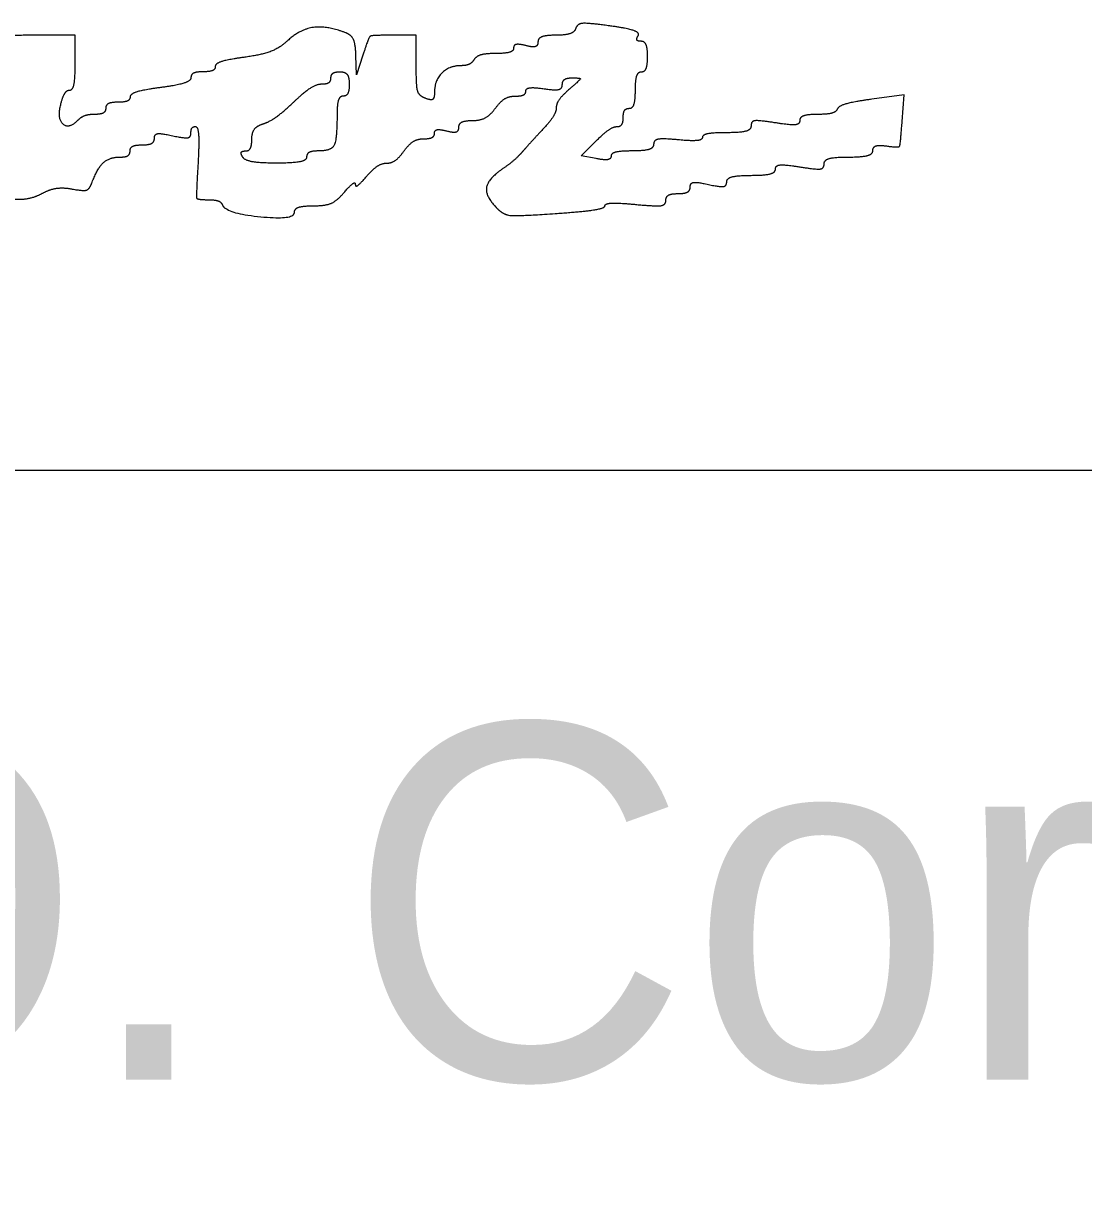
# Model space of a CAD drawing. Extents: x -7.1 to 34, y 0 to 22.
# Drawn here: x 25.3679 to 25.786, y 10.546 to 11.0044 of the extents above; entities that cross this region are included whole.
import ezdxf

# ---------------------------------------------------------------- set-up
doc = ezdxf.new("R2010")
doc.units = 0
doc.layers.add('SH_Data', color=7, linetype='Continuous')
doc.layers.add('SH_Text', color=7, linetype='Continuous')

msp = doc.modelspace()

# ---------------------------------------------------------------- linework, layer by layer
at = {"layer": 'SH_Data'}
msp.add_line((24.52788, 10.82824), (28.02788, 10.82824), dxfattribs=at)
at = {"layer": 'SH_Text'}
for points in [[(25.38845, 10.98885), (25.38845, 10.99965), (25.37285, 10.99965)], [(25.52285, 10.98791), (25.52285, 10.99965), (25.5136, 10.99965)], [(25.50185, 10.99185), (25.49934, 10.98405), (25.4991, 10.9916)], [(25.7144, 10.9657), (25.71515, 10.97615), (25.7024, 10.97442)], [(25.5938, 10.95104), (25.58794, 10.95216), (25.59369, 10.95791)]]:
    msp.add_lwpolyline(points, dxfattribs=at)
for points in [[(25.49506, 11.0006), (25.48754, 11.00348), (25.47696, 11.00196), (25.47193, 10.99728)], [(25.4991, 10.9916), (25.49895, 10.99609), (25.49732, 10.99973), (25.49506, 11.0006)], [(25.58575, 11.00235), (25.58526, 11.00087), (25.5817, 10.99965), (25.57785, 10.99965)], [(25.59916, 11.00332), (25.59065, 11.00449), (25.58636, 11.00418), (25.58575, 11.00235)], [(25.61032, 10.99943), (25.61105, 11.00063), (25.60603, 11.00238), (25.59916, 11.00332)], [(25.37285, 10.99965), (25.36305, 10.99965), (25.35725, 10.99867), (25.35725, 10.997)], [(25.47193, 10.99728), (25.46908, 10.99462), (25.46167, 10.99183), (25.45523, 10.99097)], [(25.5136, 10.99965), (25.50528, 10.99965), (25.5041, 10.99887), (25.50185, 10.99185)], [(25.56605, 10.99555), (25.56341, 10.99624), (25.56125, 10.99583), (25.56125, 10.99463)], [(25.57085, 10.99697), (25.57085, 10.99548), (25.56874, 10.99485), (25.56605, 10.99555)], [(25.57785, 10.99965), (25.574, 10.99965), (25.57085, 10.99845), (25.57085, 10.99697)], [(25.61151, 10.99725), (25.61012, 10.99725), (25.60958, 10.99823), (25.61032, 10.99943)], [(25.61405, 10.99125), (25.61405, 10.99455), (25.61291, 10.99725), (25.61151, 10.99725)], [(25.5542, 10.99245), (25.55031, 10.99245), (25.54647, 10.99137), (25.54565, 10.99005)], [(25.56125, 10.99463), (25.56125, 10.99343), (25.55808, 10.99245), (25.5542, 10.99245)], [(25.38633, 10.97805), (25.3875, 10.97805), (25.38845, 10.98291), (25.38845, 10.98885)], [(25.44365, 10.98735), (25.44365, 10.9862), (25.44149, 10.98525), (25.43885, 10.98525)], [(25.45523, 10.99097), (25.44886, 10.99013), (25.44365, 10.9885), (25.44365, 10.98735)], [(25.52645, 10.97479), (25.52393, 10.97575), (25.52285, 10.97969), (25.52285, 10.98791)], [(25.54054, 10.98765), (25.53584, 10.98765), (25.53005, 10.98183), (25.53005, 10.9771)], [(25.54565, 10.99005), (25.54484, 10.98873), (25.54254, 10.98765), (25.54054, 10.98765)], [(25.61165, 10.98525), (25.61297, 10.98525), (25.61405, 10.98795), (25.61405, 10.99125)], [(25.43405, 10.98294), (25.43405, 10.98166), (25.42865, 10.9799), (25.42205, 10.97903)], [(25.43885, 10.98525), (25.43621, 10.98525), (25.43405, 10.98421), (25.43405, 10.98294)], [(25.48563, 10.98045), (25.48762, 10.98045), (25.48925, 10.98153), (25.48925, 10.98285)], [(25.48925, 10.98285), (25.48925, 10.98417), (25.49087, 10.98525), (25.49285, 10.98525)], [(25.49285, 10.98525), (25.49485, 10.98525), (25.49645, 10.98312), (25.49645, 10.98045)], [(25.58045, 10.98018), (25.58045, 10.98165), (25.58224, 10.98285), (25.58442, 10.98285)], [(25.58442, 10.98285), (25.58768, 10.98285), (25.58747, 10.98206), (25.58322, 10.97837)], [(25.60925, 10.97805), (25.60925, 10.98201), (25.61033, 10.98525), (25.61165, 10.98525)], [(25.38282, 10.97274), (25.38359, 10.97566), (25.38517, 10.97805), (25.38633, 10.97805)], [(25.42205, 10.97903), (25.41545, 10.97815), (25.41005, 10.9765), (25.41005, 10.97535)], [(25.47455, 10.97333), (25.47865, 10.97725), (25.48364, 10.98045), (25.48563, 10.98045)], [(25.49645, 10.98045), (25.49645, 10.97781), (25.49537, 10.97565), (25.49405, 10.97565)], [(25.56178, 10.97565), (25.56413, 10.97565), (25.56605, 10.97655), (25.56605, 10.97764)], [(25.56605, 10.97764), (25.56605, 10.97873), (25.56929, 10.97915), (25.57325, 10.97857)], [(25.57325, 10.97857), (25.57758, 10.97793), (25.58045, 10.97858), (25.58045, 10.98018)], [(25.58322, 10.97837), (25.58038, 10.97591), (25.57805, 10.97262), (25.57805, 10.97106)], [(25.60685, 10.97085), (25.60817, 10.97085), (25.60925, 10.97409), (25.60925, 10.97805)], [(25.40525, 10.97325), (25.40261, 10.97325), (25.40045, 10.97217), (25.40045, 10.97085)], [(25.41005, 10.97535), (25.41005, 10.9742), (25.40789, 10.97325), (25.40525, 10.97325)], [(25.46258, 10.96477), (25.46506, 10.96556), (25.47045, 10.96941), (25.47455, 10.97333)], [(25.49405, 10.97565), (25.49273, 10.97565), (25.49165, 10.9725), (25.49165, 10.96865)], [(25.53005, 10.9771), (25.53005, 10.9748), (25.52869, 10.97393), (25.52645, 10.97479)], [(25.55405, 10.97085), (25.55596, 10.97349), (25.55944, 10.97565), (25.56178, 10.97565)], [(25.7024, 10.97442), (25.69539, 10.97347), (25.6893, 10.97174), (25.68885, 10.97058)], [(25.38951, 10.96615), (25.38582, 10.96246), (25.3813, 10.96691), (25.38282, 10.97274)], [(25.39613, 10.96845), (25.39376, 10.96845), (25.39078, 10.96742), (25.38951, 10.96615)], [(25.40045, 10.97085), (25.40045, 10.96953), (25.39851, 10.96845), (25.39613, 10.96845)], [(25.49165, 10.96865), (25.49165, 10.95852), (25.48937, 10.95405), (25.4842, 10.95405)], [(25.54512, 10.96605), (25.54813, 10.96605), (25.55215, 10.96821), (25.55405, 10.97085)], [(25.57805, 10.97106), (25.57805, 10.96951), (25.57562, 10.96564), (25.57265, 10.96246)], [(25.60445, 10.96725), (25.60445, 10.96923), (25.60553, 10.97085), (25.60685, 10.97085)], [(25.68105, 10.96845), (25.6772, 10.96845), (25.67405, 10.96736), (25.67405, 10.96603)], [(25.68885, 10.97058), (25.68841, 10.96941), (25.6849, 10.96845), (25.68105, 10.96845)], [(25.45805, 10.95869), (25.45805, 10.96124), (25.46009, 10.96398), (25.46258, 10.96477)], [(25.53965, 10.96337), (25.53965, 10.96485), (25.54212, 10.96605), (25.54512, 10.96605)], [(25.60195, 10.96365), (25.60333, 10.96365), (25.60445, 10.96527), (25.60445, 10.96725)], [(25.65485, 10.96396), (25.65485, 10.9624), (25.65078, 10.96125), (25.64525, 10.96125)], [(25.66445, 10.96513), (25.65802, 10.96616), (25.65485, 10.96578), (25.65485, 10.96396)], [(25.67405, 10.96603), (25.67405, 10.96454), (25.67034, 10.96419), (25.66445, 10.96513)], [(25.70825, 10.95601), (25.71305, 10.95534), (25.71374, 10.95642), (25.7144, 10.9657)], [(25.41965, 10.95905), (25.41965, 10.96068), (25.42232, 10.96105), (25.42685, 10.96005)], [(25.42685, 10.96005), (25.43138, 10.95906), (25.43405, 10.95943), (25.43405, 10.96106)], [(25.43405, 10.96106), (25.43405, 10.96249), (25.43486, 10.96366), (25.43585, 10.96366)], [(25.43585, 10.96366), (25.43684, 10.96366), (25.43729, 10.95718), (25.43684, 10.94926)], [(25.52578, 10.95885), (25.52813, 10.95885), (25.53005, 10.95983), (25.53005, 10.96103)], [(25.53005, 10.96103), (25.53005, 10.96223), (25.53221, 10.96264), (25.53485, 10.96195)], [(25.53485, 10.96195), (25.53754, 10.96125), (25.53965, 10.96188), (25.53965, 10.96337)], [(25.57265, 10.96246), (25.56968, 10.95928), (25.56605, 10.95528), (25.56458, 10.95357)], [(25.59369, 10.95791), (25.59685, 10.96107), (25.60057, 10.96365), (25.60195, 10.96365)], [(25.63565, 10.95939), (25.63565, 10.95837), (25.63133, 10.95794), (25.62605, 10.95844)], [(25.64525, 10.96125), (25.63997, 10.96125), (25.63565, 10.96042), (25.63565, 10.95939)], [(25.41005, 10.95405), (25.41005, 10.95537), (25.41221, 10.95645), (25.41485, 10.95645)], [(25.41485, 10.95645), (25.41749, 10.95645), (25.41965, 10.95762), (25.41965, 10.95905)], [(25.45551, 10.95405), (25.45691, 10.95405), (25.45805, 10.95614), (25.45805, 10.95869)], [(25.51805, 10.95405), (25.51996, 10.95669), (25.52344, 10.95885), (25.52578, 10.95885)], [(25.61645, 10.95671), (25.61645, 10.95525), (25.61267, 10.95405), (25.60805, 10.95405)], [(25.62605, 10.95844), (25.62009, 10.95901), (25.61645, 10.95835), (25.61645, 10.95671)], [(25.70285, 10.95421), (25.70285, 10.95561), (25.70528, 10.95642), (25.70825, 10.95601)], [(25.39511, 10.94175), (25.39728, 10.94748), (25.40199, 10.95165), (25.40628, 10.95165)], [(25.40628, 10.95165), (25.40836, 10.95165), (25.41005, 10.95273), (25.41005, 10.95405)], [(25.45445, 10.95165), (25.45364, 10.95297), (25.45412, 10.95405), (25.45551, 10.95405)], [(25.4678, 10.94925), (25.46127, 10.94925), (25.45527, 10.95033), (25.45445, 10.95165)], [(25.47965, 10.95165), (25.47965, 10.95033), (25.47432, 10.94925), (25.4678, 10.94925)], [(25.4842, 10.95405), (25.4817, 10.95405), (25.47965, 10.95297), (25.47965, 10.95165)], [(25.51121, 10.94925), (25.51307, 10.94925), (25.51615, 10.95141), (25.51805, 10.95405)], [(25.56458, 10.95357), (25.5631, 10.95186), (25.55959, 10.94887), (25.55678, 10.94692)], [(25.59965, 10.95199), (25.59965, 10.95085), (25.59702, 10.95042), (25.5938, 10.95104)], [(25.60805, 10.95405), (25.60343, 10.95405), (25.59965, 10.95312), (25.59965, 10.95199)], [(25.68365, 10.94895), (25.68365, 10.95051), (25.68773, 10.95165), (25.69325, 10.95165)], [(25.69325, 10.95165), (25.69853, 10.95165), (25.70285, 10.9528), (25.70285, 10.95421)], [(25.43684, 10.94926), (25.4361, 10.93617), (25.43647, 10.93485), (25.44084, 10.93485)], [(25.50334, 10.94409), (25.5058, 10.94693), (25.50934, 10.94925), (25.51121, 10.94925)], [(25.55678, 10.94692), (25.55095, 10.94291), (25.55012, 10.93604), (25.55488, 10.93128)], [(25.65485, 10.94445), (25.66013, 10.94445), (25.66445, 10.94555), (25.66445, 10.94688)], [(25.66445, 10.94688), (25.66445, 10.94837), (25.66817, 10.94872), (25.67405, 10.94778)], [(25.67405, 10.94778), (25.68049, 10.94675), (25.68365, 10.94713), (25.68365, 10.94895)], [(25.38727, 10.93906), (25.39173, 10.93821), (25.39407, 10.93902), (25.39511, 10.94175)], [(25.49437, 10.93762), (25.49684, 10.94046), (25.49885, 10.94192), (25.49885, 10.94085)], [(25.49885, 10.94085), (25.49885, 10.93979), (25.50087, 10.94125), (25.50334, 10.94409)], [(25.63085, 10.93985), (25.63085, 10.94148), (25.63352, 10.94185), (25.63805, 10.94085)], [(25.63805, 10.94085), (25.64258, 10.93986), (25.64525, 10.94023), (25.64525, 10.94186)], [(25.64525, 10.94186), (25.64525, 10.94329), (25.64957, 10.94445), (25.65485, 10.94445)], [(25.36304, 10.93526), (25.36689, 10.93482), (25.37248, 10.93577), (25.37547, 10.93737)], [(25.37547, 10.93737), (25.37846, 10.93897), (25.38377, 10.93973), (25.38727, 10.93906)], [(25.48237, 10.93245), (25.48708, 10.93245), (25.49157, 10.93439), (25.49437, 10.93762)], [(25.62125, 10.93455), (25.62125, 10.93604), (25.62341, 10.93725), (25.62605, 10.93725)], [(25.62605, 10.93725), (25.62869, 10.93725), (25.63085, 10.93842), (25.63085, 10.93985)], [(25.44084, 10.93485), (25.44349, 10.93485), (25.44601, 10.93392), (25.44645, 10.93277)], [(25.44645, 10.93277), (25.44769, 10.92955), (25.47485, 10.92679), (25.47485, 10.92988)], [(25.47485, 10.92988), (25.47485, 10.9313), (25.47824, 10.93245), (25.48237, 10.93245)], [(25.57768, 10.9294), (25.58845, 10.93014), (25.59725, 10.93151), (25.59725, 10.93244)], [(25.59725, 10.93244), (25.59725, 10.93338), (25.60265, 10.93363), (25.60925, 10.933)], [(25.60925, 10.933), (25.61724, 10.93223), (25.62125, 10.93275), (25.62125, 10.93455)], [(25.55488, 10.93128), (25.5573, 10.92887), (25.56304, 10.9284), (25.57768, 10.9294)]]:
    msp.add_open_spline(points, degree=2, dxfattribs=at)

# ---------------------------------------------------------------- texts
msp.add_text('Thomas D. Corey', height=0.1399997, dxfattribs=at).set_placement((24.52788, 10.58824))

doc.saveas('drawing.dxf')
